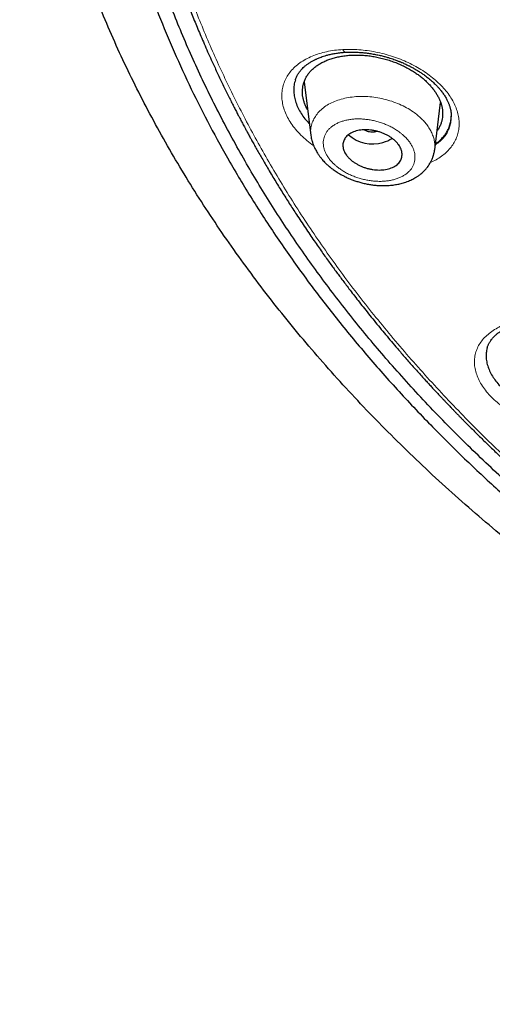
# Model space of a CAD drawing. Header units: millimetres. Extents: x 8 to 1023, y 12 to 832.
# Tile 424 of 656: x 579 to 594, y 735 to 765. Entities that reach past the tile are written whole.
import ezdxf

# ---------------------------------------------------------------- set-up
doc = ezdxf.new("R2010")
doc.units = ezdxf.units.MM

msp = doc.modelspace()

# ---------------------------------------------------------------- linework, layer by layer
at = {"color": 7, "linetype": 'Continuous', "lineweight": 30}
for p, q in [((588.081, 763.121), (588.287, 761.489)), ((592.05, 761.058), (592.231, 762.494)), ((592.553, 762.07), (592.553, 762.077)), ((592.047, 761.067), (592.046, 761.058))]:
    msp.add_line(p, q, dxfattribs=at)
at = {"color": 8, "linetype": 'Continuous', "lineweight": 0}
msp.add_arc((589.364, 764.131), 0.111, 193.911, 257.922, dxfattribs=at)
at = {"color": 7, "linetype": 'Continuous', "lineweight": 30}
for centre, radius, start, end in [((590.159, 762.346), 1.108, 228.5405, 286.7551), ((590.217, 762.265), 1.014, 284.9508, 302.1834)]:
    msp.add_arc(centre, radius, start, end, dxfattribs=at)
for points, knots in [([(599.682, 745.296), (599.045, 745.71), (597.769, 746.537), (595.954, 747.852), (594.215, 749.218), (592.561, 750.639), (590.993, 752.11), (589.514, 753.627), (588.127, 755.19), (586.835, 756.793), (585.64, 758.435), (584.544, 760.114), (583.551, 761.825), (582.662, 763.565), (581.879, 765.332), (581.203, 767.121), (580.634, 768.929), (580.173, 770.754), (579.821, 772.591), (579.58, 774.437), (579.449, 776.289), (579.431, 778.143), (579.525, 779.997), (579.731, 781.845), (580.046, 783.686), (580.472, 785.515), (581.006, 787.329), (581.648, 789.125), (582.396, 790.899), (583.25, 792.649), (584.209, 794.369), (585.272, 796.059), (586.435, 797.713), (587.696, 799.329), (589.053, 800.905), (590.502, 802.438), (592.041, 803.924), (593.668, 805.361), (595.379, 806.746), (597.172, 808.076), (599.044, 809.349), (600.991, 810.562), (603.009, 811.713), (605.094, 812.8), (607.242, 813.822), (609.448, 814.777), (611.71, 815.662), (614.023, 816.476), (616.382, 817.216), (618.785, 817.882), (621.225, 818.472), (623.697, 818.985), (626.198, 819.422), (628.723, 819.78), (631.267, 820.06), (633.826, 820.26), (636.394, 820.386), (638.109, 820.401), (638.967, 820.409)], [0, 0, 0, 0, 0.017858, 0.035716, 0.053573, 0.07143, 0.089286, 0.107143, 0.124999, 0.142856, 0.160713, 0.178571, 0.196429, 0.214287, 0.232143, 0.25, 0.267856, 0.285712, 0.303568, 0.321425, 0.339282, 0.35714, 0.374998, 0.392856, 0.410713, 0.42857, 0.446428, 0.464285, 0.482142, 0.499999, 0.517857, 0.535714, 0.553571, 0.571428, 0.589285, 0.607142, 0.624999, 0.642856, 0.660713, 0.67857, 0.696427, 0.714284, 0.732141, 0.749999, 0.767857, 0.785715, 0.803573, 0.821432, 0.83929, 0.857149, 0.875005, 0.892861, 0.910716, 0.928572, 0.946428, 0.964284, 0.982141, 1, 1, 1, 1]), ([(638.967, 818.009), (638.363, 818.005), (637.155, 817.997), (635.344, 817.932), (633.537, 817.829), (631.733, 817.684), (629.932, 817.497), (628.138, 817.27), (626.406, 817.01), (624.74, 816.723), (623.142, 816.413), (621.561, 816.07), (619.998, 815.696), (618.452, 815.29), (616.871, 814.836), (615.257, 814.332), (613.617, 813.776), (612.006, 813.183), (610.424, 812.556), (608.872, 811.894), (607.347, 811.195), (605.892, 810.481), (604.506, 809.757), (603.192, 809.027), (601.909, 808.271), (600.657, 807.489), (599.437, 806.68), (598.215, 805.823), (596.995, 804.914), (595.784, 803.952), (594.616, 802.964), (593.491, 801.949), (592.408, 800.907), (591.368, 799.838), (590.398, 798.773), (589.498, 797.719), (588.669, 796.68), (587.883, 795.627), (587.142, 794.56), (586.444, 793.479), (585.772, 792.352), (585.13, 791.179), (584.523, 789.96), (583.969, 788.728), (583.469, 787.481), (583.022, 786.222), (582.629, 784.948), (582.298, 783.698), (582.028, 782.477), (581.813, 781.29), (581.646, 780.102), (581.527, 778.911), (581.456, 777.72), (581.433, 776.492), (581.462, 775.23), (581.549, 773.935), (581.692, 772.641), (581.893, 771.348), (582.15, 770.056), (582.464, 768.768), (582.823, 767.522), (583.22, 766.322), (583.651, 765.17), (584.126, 764.03), (584.646, 762.902), (585.211, 761.785), (585.839, 760.646), (586.536, 759.488), (587.305, 758.312), (588.125, 757.153), (588.999, 756.011), (589.924, 754.886), (590.899, 753.781), (591.891, 752.731), (592.892, 751.735), (593.898, 750.792), (594.941, 749.871), (596.02, 748.973), (597.135, 748.096), (598.32, 747.217), (599.579, 746.339), (600.913, 745.464), (602.288, 744.619), (603.703, 743.803), (605.158, 743.016), (606.648, 742.263), (608.124, 741.565), (609.578, 740.921), (611.01, 740.327), (612.463, 739.764), (613.937, 739.231), (615.434, 738.729), (616.999, 738.243), (618.633, 737.778), (620.334, 737.336), (622.053, 736.934), (623.789, 736.571), (625.543, 736.247), (627.31, 735.962), (629.038, 735.725), (630.722, 735.531), (632.361, 735.377), (634.005, 735.258), (635.654, 735.172), (637.309, 735.119), (638.414, 735.113), (638.967, 735.109)], [0, 0, 0, 0, 0.01003, 0.020054, 0.030083, 0.040124, 0.050187, 0.060282, 0.070362, 0.079553, 0.088711, 0.097842, 0.106955, 0.116055, 0.12515, 0.135215, 0.145244, 0.155247, 0.165233, 0.175211, 0.185191, 0.195231, 0.204429, 0.213609, 0.222777, 0.23194, 0.241107, 0.250284, 0.260264, 0.270231, 0.280194, 0.290164, 0.300149, 0.31016, 0.320251, 0.329484, 0.338685, 0.347862, 0.357022, 0.366175, 0.375328, 0.385279, 0.395221, 0.405163, 0.415118, 0.425096, 0.435106, 0.445185, 0.454404, 0.463594, 0.472765, 0.481925, 0.491084, 0.500249, 0.510205, 0.520158, 0.530119, 0.540101, 0.550114, 0.56017, 0.570237, 0.579425, 0.588586, 0.597726, 0.606856, 0.615983, 0.625115, 0.635087, 0.645061, 0.655045, 0.665052, 0.67509, 0.685171, 0.695207, 0.70436, 0.713496, 0.722621, 0.731743, 0.74087, 0.750008, 0.759978, 0.769956, 0.779952, 0.789974, 0.800033, 0.810138, 0.820182, 0.829338, 0.838477, 0.847605, 0.856731, 0.86586, 0.875, 0.885017, 0.895019, 0.905016, 0.915017, 0.92503, 0.935066, 0.945076, 0.954226, 0.963368, 0.97251, 0.981657, 0.990818, 1, 1, 1, 1]), ([(696.002, 776.466), (695.995, 775.965), (695.98, 774.963), (695.861, 773.463), (695.671, 771.966), (695.403, 770.472), (695.058, 768.982), (694.646, 767.529), (694.173, 766.115), (693.644, 764.745), (693.05, 763.39), (692.39, 762.05), (691.653, 760.704), (690.836, 759.354), (689.936, 758.003), (688.967, 756.676), (687.929, 755.373), (686.822, 754.093), (685.671, 752.865), (684.485, 751.69), (683.268, 750.57), (681.999, 749.481), (680.677, 748.423), (679.281, 747.382), (677.809, 746.359), (676.259, 745.359), (674.655, 744.399), (672.996, 743.477), (671.286, 742.597), (669.568, 741.779), (667.85, 741.022), (666.138, 740.324), (664.394, 739.67), (662.62, 739.06), (660.784, 738.485), (658.885, 737.946), (656.924, 737.45), (654.934, 737.004), (652.914, 736.61), (650.868, 736.267), (648.844, 735.984), (646.851, 735.757), (644.895, 735.584), (642.936, 735.461), (640.975, 735.386), (638.968, 735.36), (636.917, 735.386), (634.827, 735.468), (632.743, 735.605), (630.664, 735.798), (628.594, 736.046), (626.578, 736.343), (624.621, 736.682), (622.727, 737.062), (620.857, 737.487), (619.01, 737.958), (617.144, 738.486), (615.264, 739.075), (613.374, 739.728), (611.522, 740.43), (609.706, 741.18), (607.926, 741.979), (606.219, 742.809), (604.589, 743.665), (603.037, 744.539), (601.531, 745.45), (600.073, 746.396), (598.63, 747.399), (597.207, 748.46), (595.812, 749.581), (594.477, 750.737), (593.201, 751.928), (591.982, 753.155), (590.846, 754.392), (589.791, 755.634), (588.819, 756.873), (587.909, 758.133), (587.061, 759.414), (586.26, 760.742), (585.51, 762.116), (584.818, 763.533), (584.199, 764.965), (583.654, 766.413), (583.181, 767.878), (582.788, 769.332), (582.473, 770.771), (582.232, 772.188), (582.061, 773.609), (581.954, 775.036), (581.941, 775.989), (581.934, 776.466)], [0, 0, 0, 0, 0.011647, 0.023279, 0.034914, 0.046569, 0.058262, 0.069997, 0.081033, 0.092045, 0.103046, 0.114051, 0.125075, 0.136674, 0.148268, 0.159874, 0.171507, 0.183184, 0.194903, 0.205931, 0.216944, 0.227954, 0.238974, 0.250018, 0.2616, 0.2732, 0.284834, 0.296518, 0.308264, 0.319998, 0.330999, 0.341975, 0.352941, 0.363907, 0.374886, 0.386463, 0.398058, 0.409684, 0.421356, 0.433089, 0.444843, 0.455871, 0.466863, 0.477832, 0.488791, 0.499751, 0.51144, 0.523115, 0.53479, 0.54648, 0.558201, 0.569925, 0.580927, 0.591892, 0.602833, 0.61376, 0.624687, 0.6364, 0.648087, 0.659761, 0.671439, 0.683135, 0.694871, 0.705904, 0.716895, 0.727858, 0.738804, 0.749746, 0.761426, 0.773081, 0.784724, 0.796373, 0.808043, 0.819784, 0.830839, 0.841857, 0.852852, 0.863839, 0.87483, 0.886496, 0.898127, 0.909738, 0.921348, 0.932974, 0.944696, 0.955762, 0.96681, 0.977856, 0.988914, 1, 1, 1, 1]), ([(582.445, 775.805), (582.445, 775.791), (582.446, 775.76), (582.447, 775.709), (582.449, 775.649), (582.451, 775.581), (582.454, 775.505), (582.457, 775.421), (582.461, 775.331), (582.465, 775.232), (582.47, 775.126), (582.481, 774.907), (582.5, 774.597), (582.529, 774.201), (582.56, 773.843), (582.593, 773.506), (582.628, 773.19), (582.665, 772.876), (582.711, 772.525), (582.768, 772.132), (582.837, 771.695), (582.904, 771.311), (582.965, 770.984), (583.017, 770.718), (583.07, 770.459), (583.122, 770.215), (583.173, 769.987), (583.221, 769.774), (583.26, 769.611), (583.288, 769.493), (583.306, 769.42), (583.323, 769.353), (583.337, 769.294), (583.35, 769.246), (583.359, 769.209), (583.366, 769.182), (583.372, 769.159), (583.378, 769.131), (583.387, 769.096), (583.398, 769.054), (583.41, 769.007), (583.428, 768.941), (583.451, 768.852), (583.482, 768.737), (583.516, 768.613), (583.553, 768.478), (583.594, 768.333), (583.638, 768.177), (583.686, 768.014), (583.735, 767.849), (583.784, 767.687), (583.847, 767.486), (583.922, 767.248), (584.011, 766.978), (584.098, 766.72), (584.182, 766.477), (584.265, 766.245), (584.347, 766.019), (584.43, 765.796), (584.513, 765.577), (584.597, 765.362), (584.681, 765.149), (584.766, 764.938), (584.855, 764.724), (584.947, 764.504), (585.046, 764.275), (585.151, 764.035), (585.248, 763.818), (585.336, 763.627), (585.412, 763.461), (585.492, 763.292), (585.572, 763.123), (585.654, 762.954), (585.734, 762.791), (585.812, 762.634), (585.886, 762.487), (585.955, 762.351), (586.02, 762.225), (586.076, 762.116), (586.123, 762.027), (586.16, 761.957), (586.191, 761.898), (586.22, 761.843), (586.252, 761.784), (586.292, 761.708), (586.342, 761.618), (586.399, 761.511), (586.463, 761.395), (586.533, 761.269), (586.609, 761.134), (586.69, 760.991), (586.777, 760.838), (586.871, 760.677), (587.008, 760.442), (587.188, 760.142), (587.409, 759.783), (587.629, 759.435), (587.821, 759.138), (587.984, 758.889), (588.12, 758.687), (588.252, 758.491), (588.381, 758.303), (588.506, 758.125), (588.624, 757.956), (588.737, 757.798), (588.845, 757.648), (588.946, 757.509), (589.042, 757.378), (589.137, 757.25), (589.234, 757.12), (589.337, 756.983), (589.452, 756.831), (589.581, 756.663), (589.725, 756.478), (589.878, 756.283), (590.04, 756.08), (590.266, 755.8), (590.557, 755.446), (590.835, 755.119), (591.036, 754.886), (591.156, 754.747), (591.277, 754.609), (591.4, 754.47), (591.524, 754.331), (591.649, 754.193), (591.765, 754.066), (591.87, 753.951), (591.962, 753.851), (592.045, 753.762), (592.112, 753.69), (592.164, 753.634), (592.204, 753.592), (592.239, 753.554), (592.272, 753.52), (592.3, 753.49), (592.322, 753.467), (592.339, 753.449), (592.357, 753.43), (592.378, 753.408), (592.405, 753.379), (592.44, 753.343), (592.483, 753.298), (592.534, 753.245), (592.592, 753.184), (592.655, 753.12), (592.72, 753.053), (592.785, 752.985), (592.852, 752.918), (592.977, 752.79), (593.165, 752.601), (593.418, 752.35), (593.681, 752.094), (593.968, 751.819), (594.277, 751.527), (594.605, 751.224), (594.934, 750.926), (595.263, 750.634), (595.591, 750.348), (595.881, 750.099), (596.129, 749.89), (596.331, 749.722), (596.524, 749.563), (596.706, 749.414), (596.867, 749.284), (597.008, 749.171), (597.13, 749.074), (597.25, 748.978), (597.374, 748.881), (597.508, 748.776), (597.652, 748.664), (597.808, 748.544), (597.975, 748.417), (598.153, 748.282), (598.342, 748.141), (598.538, 747.995), (598.739, 747.847), (598.94, 747.701), (599.22, 747.499), (599.579, 747.245), (600.015, 746.943), (600.448, 746.649), (600.879, 746.363), (601.31, 746.083), (601.742, 745.808), (602.163, 745.545), (602.575, 745.293), (602.98, 745.049), (603.395, 744.804), (603.824, 744.556), (604.265, 744.306), (604.63, 744.103), (604.91, 743.95), (605.099, 743.847), (605.28, 743.75), (605.452, 743.658), (605.614, 743.573), (605.766, 743.493), (605.908, 743.418), (606.018, 743.361), (606.097, 743.321), (606.146, 743.296), (606.187, 743.275), (606.219, 743.258), (606.245, 743.244), (606.269, 743.232), (606.296, 743.218), (606.334, 743.199), (606.385, 743.173), (606.45, 743.14), (606.523, 743.103), (606.6, 743.064), (606.717, 743.005), (606.876, 742.925), (607.083, 742.823), (607.304, 742.715), (607.539, 742.6), (607.787, 742.482), (608.042, 742.36), (608.3, 742.239), (608.556, 742.121), (608.862, 741.98), (609.217, 741.82), (609.617, 741.643), (610.008, 741.473), (610.39, 741.31), (610.766, 741.152), (611.14, 740.998), (611.62, 740.804), (612.207, 740.572), (612.904, 740.306), (613.624, 740.041), (614.365, 739.777), (615.129, 739.515), (615.898, 739.262), (616.673, 739.017), (617.494, 738.768), (618.362, 738.517), (619.278, 738.265), (620.2, 738.025), (621.127, 737.797), (622.059, 737.58), (622.997, 737.374), (623.913, 737.186), (624.807, 737.014), (625.678, 736.856), (626.552, 736.709), (627.428, 736.572), (628.306, 736.445), (629.187, 736.328), (630.071, 736.221), (630.957, 736.124), (631.845, 736.037), (632.734, 735.96), (633.626, 735.894), (634.502, 735.839), (635.362, 735.794), (636.206, 735.76), (637.052, 735.735), (637.899, 735.719), (638.792, 735.711), (639.729, 735.714), (640.71, 735.73), (641.688, 735.758), (642.665, 735.798), (643.641, 735.851), (644.614, 735.915), (645.559, 735.99), (646.476, 736.074), (647.363, 736.165), (648.248, 736.266), (649.13, 736.378), (650.01, 736.499), (650.887, 736.63), (651.762, 736.772), (652.635, 736.923), (653.504, 737.085), (654.37, 737.257), (655.233, 737.438), (656.074, 737.625), (656.896, 737.818), (657.697, 738.016), (658.494, 738.223), (659.287, 738.438), (660.116, 738.673), (660.981, 738.931), (661.879, 739.211), (662.77, 739.503), (663.654, 739.806), (664.53, 740.12), (665.398, 740.445), (666.12, 740.726), (666.7, 740.96), (667.143, 741.142), (667.588, 741.328), (668.034, 741.52), (668.482, 741.716), (668.917, 741.91), (669.34, 742.103), (669.753, 742.295), (670.072, 742.446), (670.296, 742.553), (670.422, 742.614), (670.548, 742.675), (670.676, 742.737), (670.803, 742.8), (670.931, 742.863), (671.055, 742.924), (671.178, 742.986), (671.297, 743.046), (671.41, 743.103), (671.509, 743.153), (671.593, 743.195), (671.663, 743.231), (671.716, 743.258), (671.758, 743.28), (671.794, 743.299), (671.835, 743.32), (671.884, 743.345), (671.941, 743.375), (672.014, 743.412), (672.102, 743.458), (672.207, 743.513), (672.322, 743.574), (672.442, 743.637), (672.603, 743.723), (672.805, 743.831), (673.079, 743.98), (673.387, 744.149), (673.729, 744.34), (674.075, 744.537), (674.42, 744.735), (674.759, 744.934), (675.112, 745.144), (675.478, 745.365), (675.854, 745.596), (676.221, 745.826), (676.583, 746.057), (676.944, 746.291), (677.308, 746.531), (677.675, 746.777), (678.047, 747.031), (678.36, 747.25), (678.612, 747.427), (678.798, 747.56), (678.973, 747.686), (679.139, 747.806), (679.295, 747.92), (679.441, 748.028), (679.577, 748.129), (679.7, 748.221), (679.811, 748.305), (679.915, 748.384), (680.023, 748.466), (680.137, 748.553), (680.258, 748.646), (680.386, 748.745), (680.529, 748.857), (680.688, 748.981), (680.862, 749.12), (681.045, 749.266), (681.232, 749.418), (681.42, 749.571), (681.688, 749.792), (682.03, 750.08), (682.41, 750.406), (682.745, 750.7), (683.041, 750.964), (683.336, 751.231), (683.633, 751.505), (683.935, 751.789), (684.176, 752.02), (684.355, 752.194), (684.472, 752.308), (684.59, 752.424), (684.708, 752.542), (684.825, 752.658), (684.938, 752.772), (685.046, 752.882), (685.149, 752.986), (685.246, 753.085), (685.332, 753.175), (685.409, 753.255), (685.47, 753.319), (685.517, 753.367), (685.551, 753.403), (685.58, 753.433), (685.606, 753.461), (685.634, 753.491), (685.668, 753.526), (685.708, 753.569), (685.755, 753.619), (685.823, 753.691), (685.911, 753.786), (686.019, 753.902), (686.13, 754.023), (686.261, 754.167), (686.414, 754.336), (686.589, 754.532), (686.77, 754.738), (686.954, 754.95), (687.232, 755.274), (687.595, 755.709), (687.935, 756.13), (688.169, 756.427), (688.303, 756.598), (688.435, 756.77), (688.565, 756.94), (688.692, 757.108), (688.814, 757.272), (688.931, 757.431), (689.041, 757.581), (689.143, 757.723), (689.237, 757.855), (689.319, 757.97), (689.39, 758.07), (689.453, 758.16), (689.517, 758.252), (689.586, 758.351), (689.658, 758.457), (689.741, 758.578), (689.834, 758.715), (689.937, 758.87), (690.046, 759.035), (690.16, 759.21), (690.318, 759.454), (690.515, 759.764), (690.767, 760.174), (691.033, 760.62), (691.239, 760.978), (691.37, 761.211), (691.43, 761.318), (691.487, 761.421), (691.539, 761.516), (691.585, 761.6), (691.624, 761.673), (691.656, 761.731), (691.68, 761.776), (691.698, 761.81), (691.712, 761.836), (691.722, 761.856), (691.731, 761.873), (691.741, 761.892), (691.755, 761.918), (691.772, 761.95), (691.792, 761.987), (691.821, 762.042), (691.861, 762.12), (691.914, 762.221), (691.971, 762.333), (692.05, 762.488), (692.151, 762.687), (692.272, 762.933), (692.396, 763.19), (692.523, 763.459), (692.637, 763.706), (692.738, 763.928), (692.824, 764.122), (692.909, 764.315), (692.989, 764.502), (693.063, 764.678), (693.134, 764.848), (693.201, 765.011), (693.263, 765.166), (693.32, 765.309), (693.369, 765.433), (693.41, 765.538), (693.445, 765.63), (693.481, 765.724), (693.522, 765.831), (693.568, 765.954), (693.619, 766.094), (693.674, 766.245), (693.732, 766.407), (693.792, 766.58), (693.852, 766.754), (693.911, 766.928), (693.968, 767.099), (694.024, 767.271), (694.079, 767.441), (694.131, 767.607), (694.181, 767.77), (694.241, 767.971), (694.31, 768.207), (694.387, 768.476), (694.443, 768.68), (694.48, 768.82), (694.5, 768.897), (694.519, 768.966), (694.534, 769.027), (694.548, 769.079), (694.559, 769.122), (694.568, 769.158), (694.576, 769.19), (694.585, 769.225), (694.596, 769.269), (694.61, 769.323), (694.625, 769.386), (694.643, 769.459), (694.664, 769.543), (694.686, 769.637), (694.71, 769.74), (694.737, 769.854), (694.774, 770.015), (694.819, 770.219), (694.876, 770.49), (694.936, 770.784), (694.997, 771.101), (695.053, 771.412), (695.105, 771.717), (695.154, 772.019), (695.204, 772.356), (695.256, 772.734), (695.308, 773.156), (695.354, 773.588), (695.395, 774.028), (695.429, 774.472), (695.451, 774.796), (695.459, 774.972), (695.46, 774.998)], [0, 0, 0, 0, 0.000308, 0.00069, 0.001145, 0.001674, 0.002276, 0.00292, 0.003632, 0.004411, 0.005257, 0.006152, 0.009626, 0.012651, 0.015604, 0.018178, 0.020695, 0.02317, 0.025678, 0.029092, 0.032585, 0.036159, 0.038302, 0.040463, 0.042551, 0.044541, 0.046341, 0.048052, 0.049674, 0.050287, 0.050886, 0.051446, 0.051921, 0.05231, 0.052613, 0.052804, 0.052961, 0.053179, 0.053464, 0.053812, 0.054194, 0.054604, 0.05543, 0.056351, 0.057369, 0.058452, 0.059626, 0.060891, 0.062239, 0.063584, 0.064902, 0.066193, 0.068489, 0.070695, 0.07281, 0.074779, 0.076663, 0.078501, 0.080325, 0.082135, 0.0839, 0.08565, 0.087387, 0.08913, 0.090952, 0.092859, 0.09485, 0.096926, 0.098274, 0.099656, 0.101071, 0.102516, 0.103918, 0.105323, 0.106643, 0.107879, 0.109031, 0.110099, 0.111082, 0.111784, 0.112377, 0.112857, 0.113276, 0.11378, 0.114377, 0.115197, 0.116102, 0.117093, 0.118169, 0.119332, 0.120556, 0.121864, 0.123254, 0.124726, 0.127926, 0.131043, 0.134078, 0.13703, 0.138843, 0.140623, 0.142364, 0.14403, 0.145612, 0.147112, 0.148529, 0.149862, 0.151113, 0.15228, 0.153387, 0.154557, 0.155794, 0.157098, 0.15869, 0.160373, 0.162145, 0.164008, 0.165957, 0.169858, 0.173805, 0.175097, 0.176394, 0.177695, 0.179001, 0.180312, 0.181628, 0.182918, 0.183956, 0.184904, 0.185762, 0.186531, 0.186966, 0.187365, 0.18773, 0.18806, 0.188352, 0.188581, 0.188733, 0.18889, 0.189107, 0.189383, 0.189718, 0.190161, 0.190677, 0.191267, 0.191909, 0.192557, 0.193211, 0.193869, 0.194531, 0.196938, 0.199405, 0.201934, 0.204523, 0.207615, 0.210672, 0.213694, 0.216683, 0.219637, 0.222551, 0.224419, 0.226191, 0.227867, 0.229446, 0.23093, 0.232027, 0.233066, 0.234053, 0.235094, 0.236222, 0.237439, 0.238744, 0.240137, 0.241618, 0.243188, 0.244814, 0.246468, 0.248106, 0.249729, 0.253273, 0.256743, 0.260138, 0.263484, 0.26681, 0.270115, 0.2734, 0.276392, 0.279395, 0.28247, 0.285617, 0.288837, 0.292128, 0.293531, 0.294898, 0.296193, 0.297416, 0.298566, 0.299645, 0.300653, 0.301588, 0.301976, 0.302323, 0.302612, 0.302842, 0.303015, 0.303155, 0.303344, 0.303584, 0.303961, 0.304422, 0.304945, 0.305488, 0.306049, 0.307393, 0.30883, 0.310362, 0.311986, 0.313704, 0.315477, 0.317252, 0.318998, 0.320714, 0.323489, 0.326185, 0.328803, 0.331343, 0.333818, 0.336286, 0.338754, 0.343278, 0.347803, 0.352328, 0.357176, 0.362024, 0.366874, 0.371725, 0.376579, 0.382198, 0.387818, 0.393438, 0.399057, 0.404677, 0.410297, 0.415916, 0.421067, 0.426217, 0.431363, 0.436505, 0.441643, 0.44678, 0.451918, 0.457057, 0.462198, 0.467338, 0.472478, 0.477619, 0.482467, 0.487317, 0.49217, 0.49703, 0.501898, 0.507534, 0.513158, 0.518775, 0.524387, 0.529996, 0.535605, 0.541214, 0.546354, 0.551494, 0.556634, 0.561772, 0.566907, 0.572047, 0.577191, 0.582339, 0.587488, 0.592639, 0.59779, 0.602941, 0.607798, 0.612655, 0.617512, 0.622369, 0.627226, 0.632845, 0.638459, 0.64407, 0.64968, 0.65529, 0.660898, 0.666508, 0.669406, 0.67233, 0.675279, 0.678255, 0.681257, 0.684301, 0.68705, 0.689866, 0.69275, 0.693613, 0.694482, 0.695357, 0.696238, 0.697125, 0.698018, 0.698897, 0.699709, 0.7006, 0.701391, 0.702082, 0.702673, 0.703163, 0.703553, 0.703797, 0.704045, 0.704323, 0.704664, 0.705071, 0.705543, 0.706196, 0.706944, 0.707779, 0.708635, 0.709499, 0.711221, 0.712975, 0.715398, 0.717879, 0.720418, 0.722964, 0.725469, 0.727931, 0.730829, 0.733666, 0.736441, 0.73918, 0.741976, 0.744786, 0.747659, 0.750595, 0.753592, 0.755153, 0.756652, 0.758075, 0.759422, 0.760694, 0.76189, 0.763011, 0.764057, 0.764932, 0.765771, 0.766663, 0.767617, 0.768632, 0.769708, 0.770846, 0.77225, 0.773737, 0.775308, 0.776945, 0.778574, 0.780189, 0.783939, 0.787607, 0.790333, 0.793014, 0.795703, 0.798467, 0.801307, 0.804223, 0.805343, 0.806474, 0.807615, 0.808768, 0.809931, 0.811049, 0.812089, 0.813144, 0.814106, 0.814973, 0.815747, 0.816426, 0.816815, 0.81716, 0.817451, 0.81769, 0.817966, 0.818306, 0.818714, 0.819191, 0.819737, 0.820807, 0.821917, 0.823067, 0.824256, 0.826025, 0.827874, 0.829805, 0.831814, 0.833841, 0.838883, 0.843888, 0.845453, 0.847015, 0.848572, 0.850125, 0.851625, 0.853136, 0.854564, 0.85591, 0.857172, 0.858352, 0.85945, 0.860254, 0.861023, 0.86184, 0.862717, 0.863654, 0.86465, 0.865925, 0.867287, 0.868734, 0.870268, 0.871888, 0.875148, 0.878391, 0.882556, 0.886693, 0.887618, 0.888542, 0.889446, 0.89026, 0.890977, 0.891598, 0.892122, 0.892465, 0.892749, 0.892973, 0.893137, 0.893255, 0.893404, 0.893628, 0.893917, 0.894227, 0.894552, 0.895334, 0.896195, 0.897134, 0.898152, 0.900125, 0.902192, 0.904352, 0.906606, 0.908953, 0.91054, 0.912168, 0.913799, 0.915348, 0.916812, 0.91819, 0.919568, 0.920848, 0.92203, 0.923114, 0.923897, 0.924625, 0.925385, 0.926208, 0.927268, 0.928417, 0.929652, 0.930976, 0.932387, 0.933885, 0.93524, 0.936655, 0.938067, 0.939448, 0.940799, 0.942118, 0.943407, 0.945689, 0.947868, 0.949944, 0.950626, 0.951255, 0.951815, 0.952306, 0.952726, 0.953077, 0.953358, 0.953576, 0.953864, 0.954213, 0.954643, 0.955153, 0.955745, 0.956418, 0.957172, 0.958007, 0.958924, 0.959918, 0.961895, 0.963844, 0.966437, 0.968978, 0.971468, 0.973907, 0.976298, 0.978703, 0.981989, 0.985351, 0.988789, 0.992305, 0.995867, 0.999377, 1, 1, 1, 1]), ([(587.816, 763.185), (587.819, 763.193), (587.824, 763.209), (587.837, 763.246), (587.858, 763.291), (587.882, 763.337), (587.905, 763.377), (587.927, 763.409), (587.947, 763.436), (587.967, 763.462), (587.993, 763.493), (588.031, 763.534), (588.083, 763.583), (588.147, 763.636), (588.221, 763.689), (588.289, 763.732), (588.345, 763.762), (588.38, 763.781), (588.41, 763.796), (588.438, 763.81), (588.474, 763.826), (588.518, 763.845), (588.572, 763.866), (588.639, 763.891), (588.721, 763.917), (588.82, 763.945), (588.935, 763.971), (589.062, 763.994), (589.199, 764.013), (589.293, 764.019), (589.341, 764.022)], [0, 0, 0, 0, 0.024483, 0.054185, 0.089345, 0.124328, 0.154535, 0.179565, 0.201483, 0.223673, 0.246174, 0.287192, 0.332132, 0.382438, 0.435761, 0.491151, 0.517865, 0.539089, 0.555076, 0.570964, 0.588687, 0.61468, 0.643836, 0.676551, 0.719081, 0.767346, 0.821339, 0.880477, 0.940344, 1, 1, 1, 1]), ([(589.341, 764.022), (589.393, 764.025), (589.495, 764.029), (589.648, 764.026), (589.794, 764.018), (589.933, 764.005), (590.074, 763.987), (590.215, 763.963), (590.354, 763.935), (590.479, 763.905), (590.59, 763.875), (590.687, 763.846), (590.771, 763.819), (590.84, 763.795), (590.896, 763.775), (590.939, 763.758), (590.969, 763.746), (590.992, 763.737), (591.016, 763.728), (591.048, 763.714), (591.092, 763.696), (591.146, 763.671), (591.211, 763.641), (591.287, 763.603), (591.372, 763.558), (591.463, 763.507), (591.556, 763.45), (591.649, 763.39), (591.73, 763.332), (591.801, 763.279), (591.862, 763.231), (591.922, 763.181), (591.981, 763.13), (592.035, 763.079), (592.082, 763.032), (592.121, 762.993), (592.153, 762.958), (592.183, 762.925), (592.214, 762.888), (592.249, 762.846), (592.284, 762.8), (592.318, 762.753), (592.35, 762.704), (592.381, 762.655), (592.409, 762.606), (592.432, 762.561), (592.451, 762.521), (592.467, 762.486), (592.481, 762.45), (592.494, 762.413), (592.508, 762.373), (592.519, 762.334), (592.529, 762.296), (592.535, 762.266), (592.54, 762.241), (592.544, 762.217), (592.548, 762.189), (592.551, 762.153), (592.554, 762.11), (592.555, 762.08), (592.555, 762.063)], [0, 0, 0, 0, 0.0357772, 0.069781, 0.1019827, 0.1323582, 0.1608889, 0.1939368, 0.224067, 0.2512731, 0.2755536, 0.2969102, 0.315345, 0.3308593, 0.3434537, 0.3531274, 0.3598792, 0.3642944, 0.368686, 0.3763474, 0.3863752, 0.3991427, 0.4146526, 0.4328881, 0.4538382, 0.4773551, 0.501735, 0.5264752, 0.55157, 0.5697088, 0.5880219, 0.606506, 0.6251577, 0.6439097, 0.6607069, 0.6745755, 0.6855663, 0.6965975, 0.7094822, 0.7242095, 0.7402116, 0.756473, 0.7729727, 0.7897118, 0.806605, 0.8221401, 0.8357798, 0.8475305, 0.8588795, 0.8724814, 0.8862736, 0.9010799, 0.91434, 0.9258436, 0.9325383, 0.9398025, 0.9501481, 0.9636329, 0.9802527, 1, 1, 1, 1]), ([(588.188, 762.272), (588.186, 762.275), (588.165, 762.309), (588.134, 762.376), (588.094, 762.471), (588.064, 762.566), (588.043, 762.661), (588.031, 762.756), (588.029, 762.848), (588.036, 762.94), (588.053, 763.031), (588.08, 763.125), (588.12, 763.221), (588.174, 763.317), (588.24, 763.408), (588.318, 763.493), (588.407, 763.572), (588.507, 763.643), (588.617, 763.708), (588.736, 763.765), (588.864, 763.815), (589, 763.856), (589.141, 763.889), (589.289, 763.914), (589.443, 763.931), (589.6, 763.939), (589.761, 763.938), (589.923, 763.929), (590.088, 763.91), (590.253, 763.883), (590.418, 763.848), (590.584, 763.804), (590.748, 763.751), (590.908, 763.692), (591.061, 763.625), (591.209, 763.552), (591.343, 763.476), (591.464, 763.399), (591.571, 763.323), (591.673, 763.243), (591.768, 763.16), (591.857, 763.073), (591.939, 762.983), (592.014, 762.891), (592.081, 762.797), (592.138, 762.703), (592.187, 762.608), (592.227, 762.512), (592.257, 762.417), (592.279, 762.322), (592.291, 762.228), (592.293, 762.135), (592.286, 762.043), (592.269, 761.953), (592.242, 761.859), (592.202, 761.763), (592.161, 761.686), (592.131, 761.645), (592.123, 761.634)], [0, 0, 0, 0, 0.001542, 0.01809, 0.034629, 0.051241, 0.067862, 0.084415, 0.100977, 0.117624, 0.134435, 0.151482, 0.171699, 0.191705, 0.211622, 0.231576, 0.251691, 0.271524, 0.291574, 0.311756, 0.331793, 0.351874, 0.371858, 0.391886, 0.412076, 0.432121, 0.451987, 0.472052, 0.491978, 0.511883, 0.531884, 0.552097, 0.572586, 0.592718, 0.612615, 0.632403, 0.65221, 0.668933, 0.685542, 0.702114, 0.718724, 0.735449, 0.752363, 0.769349, 0.786117, 0.802742, 0.819302, 0.835877, 0.852545, 0.869071, 0.885564, 0.902103, 0.918767, 0.935634, 0.952777, 0.972771, 0.992802, 1, 1, 1, 1]), ([(587.818, 763.185), (587.809, 763.158), (587.783, 763.082), (587.766, 762.946), (587.766, 762.783), (587.791, 762.617), (587.841, 762.451), (587.917, 762.285), (588.016, 762.122), (588.124, 761.977), (588.207, 761.89), (588.241, 761.854)], [0, 0, 0, 0, 0.063944, 0.187136, 0.311017, 0.43241, 0.552669, 0.673184, 0.794107, 0.914473, 1, 1, 1, 1]), ([(592.072, 761.237), (592.098, 761.254), (592.17, 761.304), (592.268, 761.398), (592.368, 761.517), (592.447, 761.645), (592.506, 761.782), (592.544, 761.923), (592.551, 762.02), (592.555, 762.068)], [0, 0, 0, 0, 0.0856382, 0.2385176, 0.3914811, 0.5458942, 0.6992443, 0.8529858, 1, 1, 1, 1]), ([(590.361, 760.446), (590.33, 760.447), (590.269, 760.448), (590.173, 760.459), (590.075, 760.477), (589.976, 760.502), (589.88, 760.534), (589.787, 760.573), (589.7, 760.616), (589.618, 760.665), (589.543, 760.719), (589.475, 760.776), (589.415, 760.837), (589.364, 760.901), (589.322, 760.967), (589.29, 761.035), (589.268, 761.103), (589.258, 761.172), (589.259, 761.239), (589.272, 761.304), (589.296, 761.367), (589.332, 761.426), (589.38, 761.48), (589.437, 761.528), (589.505, 761.57), (589.581, 761.606), (589.665, 761.633), (589.755, 761.654), (589.85, 761.666), (589.948, 761.67), (590.048, 761.666), (590.15, 761.655), (590.25, 761.636), (590.349, 761.61), (590.445, 761.578), (590.537, 761.539), (590.624, 761.495), (590.705, 761.446), (590.78, 761.392), (590.848, 761.334), (590.907, 761.273), (590.958, 761.209), (590.999, 761.142), (591.03, 761.075), (591.051, 761.006), (591.06, 760.938), (591.058, 760.871), (591.045, 760.806), (591.02, 760.743), (590.983, 760.685), (590.935, 760.631), (590.876, 760.583), (590.808, 760.541), (590.732, 760.507), (590.648, 760.479), (590.557, 760.46), (590.461, 760.448), (590.394, 760.446), (590.361, 760.446)], [0, 0, 0, 0, 0.016825, 0.033649, 0.051435, 0.069273, 0.087057, 0.10441, 0.121815, 0.139166, 0.156309, 0.173504, 0.190645, 0.207889, 0.225189, 0.242433, 0.260065, 0.277756, 0.29539, 0.313534, 0.331741, 0.349888, 0.368431, 0.387037, 0.405582, 0.424219, 0.442916, 0.461553, 0.479946, 0.498396, 0.516789, 0.534727, 0.552718, 0.570655, 0.588125, 0.605648, 0.623116, 0.640294, 0.657524, 0.674701, 0.691881, 0.709115, 0.726294, 0.743783, 0.76133, 0.778819, 0.796804, 0.81485, 0.832837, 0.85128, 0.869787, 0.888233, 0.906843, 0.925515, 0.944126, 0.962731, 0.981395, 1, 1, 1, 1]), ([(589.912, 761.667), (589.917, 761.664), (589.941, 761.648), (589.994, 761.628), (590.069, 761.609), (590.147, 761.602), (590.226, 761.605), (590.276, 761.617), (590.301, 761.622)], [0, 0, 0, 0, 0.049836, 0.239839, 0.429843, 0.61992, 0.809996, 1, 1, 1, 1]), ([(588.287, 761.496), (588.291, 761.469), (588.298, 761.418), (588.315, 761.349), (588.331, 761.294), (588.345, 761.251), (588.359, 761.215), (588.372, 761.181), (588.388, 761.143), (588.41, 761.098), (588.438, 761.044), (588.469, 760.989), (588.5, 760.941), (588.526, 760.902), (588.55, 760.869), (588.574, 760.837), (588.601, 760.802), (588.635, 760.761), (588.679, 760.712), (588.727, 760.662), (588.772, 760.619), (588.805, 760.588), (588.829, 760.568), (588.846, 760.553), (588.861, 760.541), (588.884, 760.521), (588.919, 760.494), (588.967, 760.458), (589.024, 760.418), (589.091, 760.374), (589.173, 760.325), (589.26, 760.277), (589.351, 760.232), (589.443, 760.191), (589.544, 760.15), (589.655, 760.11), (589.775, 760.073), (589.903, 760.039), (590.032, 760.013), (590.161, 759.992), (590.287, 759.979), (590.408, 759.972), (590.518, 759.971), (590.616, 759.975), (590.704, 759.981), (590.783, 759.99), (590.856, 760.001), (590.926, 760.013), (590.995, 760.028), (591.065, 760.046), (591.138, 760.068), (591.213, 760.094), (591.285, 760.122), (591.352, 760.153), (591.418, 760.186), (591.487, 760.226), (591.56, 760.274), (591.624, 760.322), (591.674, 760.366), (591.71, 760.4), (591.741, 760.431), (591.772, 760.464), (591.8, 760.497), (591.826, 760.529), (591.848, 760.56), (591.873, 760.596), (591.9, 760.638), (591.925, 760.682), (591.945, 760.72), (591.964, 760.76), (591.981, 760.801), (591.995, 760.838), (592.004, 760.864), (592.011, 760.885), (592.019, 760.914), (592.03, 760.954), (592.041, 761.007), (592.047, 761.045), (592.05, 761.067)], [0, 0, 0, 0, 0.017517, 0.032359, 0.044549, 0.054154, 0.062479, 0.070218, 0.077401, 0.088468, 0.101636, 0.115944, 0.127838, 0.137054, 0.144954, 0.153053, 0.161574, 0.172278, 0.185524, 0.201278, 0.213376, 0.222339, 0.22818, 0.231753, 0.235458, 0.239443, 0.249544, 0.261088, 0.274134, 0.289547, 0.307571, 0.328207, 0.345399, 0.364062, 0.384196, 0.405799, 0.428868, 0.453395, 0.478128, 0.501372, 0.526113, 0.548935, 0.569861, 0.588901, 0.606056, 0.621327, 0.635636, 0.649786, 0.663784, 0.678002, 0.693546, 0.710063, 0.726666, 0.741673, 0.755988, 0.772814, 0.791547, 0.811604, 0.823859, 0.834682, 0.843299, 0.852691, 0.863723, 0.872112, 0.879368, 0.888486, 0.900656, 0.911917, 0.921355, 0.929034, 0.940655, 0.950918, 0.954554, 0.958724, 0.965207, 0.974261, 0.985868, 1, 1, 1, 1]), ([(593.644, 755.039), (593.646, 755.046), (593.649, 755.058), (593.658, 755.088), (593.673, 755.125), (593.688, 755.158), (593.705, 755.19), (593.722, 755.22), (593.746, 755.256), (593.774, 755.295), (593.808, 755.337), (593.843, 755.376), (593.877, 755.409), (593.91, 755.439), (593.943, 755.468), (593.981, 755.498), (594.023, 755.529), (594.064, 755.556), (594.097, 755.577), (594.124, 755.593), (594.15, 755.608), (594.183, 755.627), (594.223, 755.647), (594.271, 755.671), (594.328, 755.696), (594.394, 755.723), (594.471, 755.751), (594.558, 755.779), (594.621, 755.795), (594.654, 755.804)], [0, 0, 0, 0, 0.03458, 0.067385, 0.099359, 0.13134, 0.163371, 0.195316, 0.226557, 0.27936, 0.327464, 0.37013, 0.413619, 0.443797, 0.477296, 0.514926, 0.55614, 0.593087, 0.623213, 0.63931, 0.659706, 0.685011, 0.715231, 0.750371, 0.790436, 0.835429, 0.885351, 0.940205, 1, 1, 1, 1]), ([(593.649, 755.044), (593.64, 755.017), (593.618, 754.943), (593.609, 754.814), (593.62, 754.661), (593.656, 754.503), (593.716, 754.344), (593.799, 754.187), (593.906, 754.035), (594.002, 753.921), (594.067, 753.86), (594.082, 753.846)], [0, 0, 0, 0, 0.071814, 0.197949, 0.32478, 0.453658, 0.583257, 0.710254, 0.836064, 0.962143, 1, 1, 1, 1])]:
    msp.add_open_spline(points, degree=3, knots=knots, dxfattribs=at)
at = {"color": 8, "linetype": 'Continuous', "lineweight": 0}
for points, knots in [([(582.659, 776.332), (582.666, 775.834), (582.681, 774.839), (582.8, 773.349), (582.99, 771.862), (583.259, 770.378), (583.603, 768.901), (584.012, 767.464), (584.48, 766.072), (585.002, 764.724), (585.588, 763.391), (586.238, 762.074), (586.964, 760.748), (587.769, 759.418), (588.659, 758.085), (589.618, 756.774), (590.648, 755.485), (591.745, 754.219), (592.883, 753.006), (594.054, 751.849), (595.251, 750.746), (596.5, 749.675), (597.799, 748.636), (599.175, 747.61), (600.63, 746.6), (602.166, 745.609), (603.754, 744.658), (605.395, 743.747), (607.082, 742.879), (608.776, 742.073), (610.466, 741.329), (612.153, 740.644), (613.872, 740), (615.622, 739.399), (617.438, 738.83), (619.319, 738.297), (621.263, 737.804), (623.235, 737.363), (625.233, 736.974), (627.253, 736.637), (629.249, 736.358), (631.212, 736.136), (633.14, 735.967), (635.074, 735.846), (637.012, 735.773), (638.993, 735.748), (641.014, 735.774), (643.07, 735.855), (645.12, 735.991), (647.165, 736.181), (649.206, 736.425), (651.198, 736.718), (653.137, 737.055), (655.016, 737.431), (656.871, 737.854), (658.702, 738.321), (660.546, 738.845), (662.397, 739.426), (664.251, 740.067), (666.069, 740.756), (667.851, 741.492), (669.602, 742.278), (671.285, 743.096), (672.898, 743.942), (674.436, 744.808), (675.927, 745.709), (677.371, 746.646), (678.797, 747.638), (680.201, 748.685), (681.575, 749.79), (682.892, 750.931), (684.151, 752.106), (685.354, 753.318), (686.476, 754.539), (687.516, 755.764), (688.475, 756.985), (689.373, 758.227), (690.209, 759.489), (691.001, 760.799), (691.743, 762.157), (692.429, 763.563), (693.043, 764.985), (693.584, 766.425), (694.053, 767.881), (694.44, 769.321), (694.75, 770.74), (694.986, 772.134), (695.154, 773.53), (695.258, 774.93), (695.271, 775.865), (695.278, 776.332)], [0, 0, 0, 0, 0.0117137, 0.0234149, 0.0351216, 0.0468522, 0.0586247, 0.070364, 0.0813631, 0.0923367, 0.1032992, 0.1142649, 0.1252481, 0.1368316, 0.148424, 0.1600419, 0.1717018, 0.1834199, 0.1951477, 0.206154, 0.2171342, 0.2281014, 0.2390684, 0.2500482, 0.2616874, 0.2733323, 0.2849979, 0.2966994, 0.3084517, 0.3201468, 0.3311024, 0.3420458, 0.3529893, 0.3639449, 0.3749251, 0.3865672, 0.398212, 0.409874, 0.4215681, 0.4333088, 0.4450345, 0.4560332, 0.4670091, 0.4779743, 0.4889413, 0.4999221, 0.5115701, 0.5232038, 0.5348379, 0.5464871, 0.5581659, 0.5699121, 0.5809668, 0.5919838, 0.6029753, 0.6139537, 0.6249313, 0.6365724, 0.6481884, 0.6597941, 0.6714039, 0.6830322, 0.6947667, 0.7058318, 0.7168559, 0.7278515, 0.7388313, 0.7498078, 0.7614587, 0.7730925, 0.7847248, 0.7963708, 0.8080459, 0.8197857, 0.8308292, 0.8418316, 0.8528066, 0.8637681, 0.8747299, 0.8864319, 0.8981149, 0.9097963, 0.9214933, 0.9332235, 0.9449736, 0.9560095, 0.967015, 0.9780052, 0.9889952, 1, 1, 1, 1]), ([(588.372, 761.182), (588.303, 761.234), (588.164, 761.338), (587.981, 761.506), (587.82, 761.68), (587.684, 761.859), (587.574, 762.043), (587.489, 762.23), (587.433, 762.417), (587.404, 762.603), (587.403, 762.787), (587.429, 762.965), (587.482, 763.135), (587.562, 763.295), (587.668, 763.443), (587.798, 763.58), (587.952, 763.703), (588.128, 763.811), (588.324, 763.905), (588.537, 763.983), (588.764, 764.042), (589.003, 764.085), (589.172, 764.098), (589.256, 764.104)], [0, 0, 0, 0, 0.048124, 0.096498, 0.143974, 0.191081, 0.238361, 0.285762, 0.332943, 0.38044, 0.42878, 0.476811, 0.524223, 0.571525, 0.619226, 0.666561, 0.713754, 0.761291, 0.809643, 0.857704, 0.905141, 0.952416, 1, 1, 1, 1]), ([(589.256, 764.104), (589.337, 764.107), (589.498, 764.113), (589.748, 764.101), (590.001, 764.075), (590.258, 764.031), (590.514, 763.973), (590.766, 763.9), (591.011, 763.812), (591.247, 763.709), (591.474, 763.594), (591.688, 763.466), (591.889, 763.326), (592.076, 763.174), (592.246, 763.015), (592.395, 762.85), (592.521, 762.68), (592.625, 762.507), (592.705, 762.331), (592.76, 762.155), (592.791, 761.979), (592.796, 761.805), (592.778, 761.636), (592.736, 761.474), (592.669, 761.32), (592.579, 761.175), (592.467, 761.041), (592.335, 760.918), (592.18, 760.808), (592.041, 760.726), (591.948, 760.686), (591.92, 760.674)], [0, 0, 0, 0, 0.035112, 0.070035, 0.105065, 0.140495, 0.17638, 0.211631, 0.246564, 0.281503, 0.316612, 0.351529, 0.386587, 0.422114, 0.45796, 0.493102, 0.527882, 0.562656, 0.597682, 0.632558, 0.667632, 0.703246, 0.738653, 0.773675, 0.808639, 0.843872, 0.878758, 0.913609, 0.948743, 0.984472, 1, 1, 1, 1]), ([(588.29, 761.49), (588.288, 761.5), (588.274, 761.566), (588.281, 761.687), (588.312, 761.849), (588.377, 762.003), (588.471, 762.147), (588.592, 762.278), (588.739, 762.393), (588.912, 762.49), (589.105, 762.568), (589.315, 762.627), (589.54, 762.666), (589.775, 762.684), (590.018, 762.68), (590.264, 762.653), (590.51, 762.606), (590.669, 762.557), (590.749, 762.532)], [0, 0, 0, 0, 0.0115498, 0.077026, 0.1428555, 0.2089445, 0.2750857, 0.3410511, 0.4066654, 0.4720427, 0.5375885, 0.6033081, 0.6691458, 0.7350505, 0.8010289, 0.8671731, 0.933524, 1, 1, 1, 1]), ([(590.749, 762.532), (590.826, 762.504), (590.981, 762.448), (591.198, 762.341), (591.382, 762.228), (591.532, 762.114), (591.654, 762.003), (591.762, 761.886), (591.855, 761.763), (591.932, 761.637), (591.991, 761.508), (592.033, 761.379), (592.055, 761.25), (592.06, 761.146), (592.05, 761.086), (592.047, 761.067)], [0, 0, 0, 0, 0.098912, 0.197587, 0.29592, 0.369681, 0.443962, 0.518688, 0.593685, 0.668744, 0.743659, 0.818249, 0.892403, 0.966262, 1, 1, 1, 1]), ([(590.494, 761.857), (590.451, 761.872), (590.363, 761.903), (590.229, 761.939), (590.093, 761.967), (589.957, 761.986), (589.822, 761.997), (589.69, 761.999), (589.562, 761.992), (589.439, 761.975), (589.321, 761.95), (589.21, 761.917), (589.107, 761.875), (589.011, 761.825), (588.925, 761.768), (588.85, 761.705), (588.787, 761.635), (588.737, 761.559), (588.699, 761.478), (588.674, 761.393), (588.663, 761.303), (588.665, 761.21), (588.68, 761.116), (588.709, 761.021), (588.751, 760.928), (588.806, 760.836), (588.874, 760.745), (588.946, 760.667), (589.015, 760.602), (589.078, 760.547), (589.158, 760.487), (589.254, 760.421), (589.37, 760.354), (589.492, 760.294), (589.62, 760.241), (589.751, 760.197), (589.885, 760.16), (590.021, 760.133), (590.157, 760.113), (590.293, 760.102), (590.425, 760.1), (590.554, 760.108), (590.677, 760.124), (590.795, 760.149), (590.906, 760.183), (591.01, 760.224), (591.105, 760.274), (591.191, 760.331), (591.266, 760.395), (591.329, 760.465), (591.379, 760.541), (591.417, 760.622), (591.442, 760.707), (591.453, 760.797), (591.451, 760.89), (591.435, 760.984), (591.407, 761.078), (591.364, 761.172), (591.309, 761.264), (591.241, 761.354), (591.17, 761.431), (591.101, 761.497), (591.037, 761.551), (590.957, 761.613), (590.86, 761.678), (590.744, 761.746), (590.622, 761.806), (590.537, 761.84), (590.494, 761.857)], [0, 0, 0, 0, 0.015514, 0.031253, 0.046865, 0.062471, 0.078326, 0.093926, 0.109412, 0.12493, 0.140577, 0.156118, 0.171692, 0.187437, 0.203339, 0.218954, 0.234434, 0.249935, 0.265519, 0.28103, 0.296624, 0.312455, 0.328345, 0.343939, 0.359403, 0.37491, 0.390361, 0.406138, 0.416559, 0.426954, 0.43737, 0.453195, 0.46878, 0.484281, 0.499858, 0.515454, 0.531, 0.546639, 0.562513, 0.578308, 0.5939, 0.609429, 0.625039, 0.640522, 0.65627, 0.671932, 0.687532, 0.703511, 0.719154, 0.734615, 0.75005, 0.765673, 0.781201, 0.79679, 0.812592, 0.828456, 0.844045, 0.859526, 0.875072, 0.890501, 0.90595, 0.916344, 0.926866, 0.93756, 0.953185, 0.968767, 0.984488, 1, 1, 1, 1]), ([(592.069, 761.212), (592.095, 761.229), (592.167, 761.276), (592.267, 761.367), (592.367, 761.481), (592.446, 761.607), (592.504, 761.741), (592.54, 761.883), (592.556, 761.99), (592.554, 762.051), (592.553, 762.06)], [0, 0, 0, 0, 0.082651, 0.230959, 0.378461, 0.525918, 0.674012, 0.822554, 0.971282, 1, 1, 1, 1]), ([(594.19, 753.214), (594.156, 753.236), (594.053, 753.304), (593.9, 753.43), (593.732, 753.589), (593.587, 753.755), (593.468, 753.927), (593.374, 754.103), (593.307, 754.281), (593.266, 754.458), (593.252, 754.631), (593.268, 754.799), (593.311, 754.961), (593.38, 755.115), (593.476, 755.259), (593.597, 755.394), (593.742, 755.517), (593.909, 755.628), (594.095, 755.724), (594.298, 755.805), (594.447, 755.846), (594.522, 755.866)], [0, 0, 0, 0, 0.025472, 0.0791, 0.13292, 0.186884, 0.240597, 0.294671, 0.349701, 0.404381, 0.458358, 0.512208, 0.566512, 0.620404, 0.674132, 0.728247, 0.78329, 0.838013, 0.892019, 0.945836, 1, 1, 1, 1])]:
    msp.add_open_spline(points, degree=3, knots=knots, dxfattribs=at)

doc.saveas('drawing.dxf')
